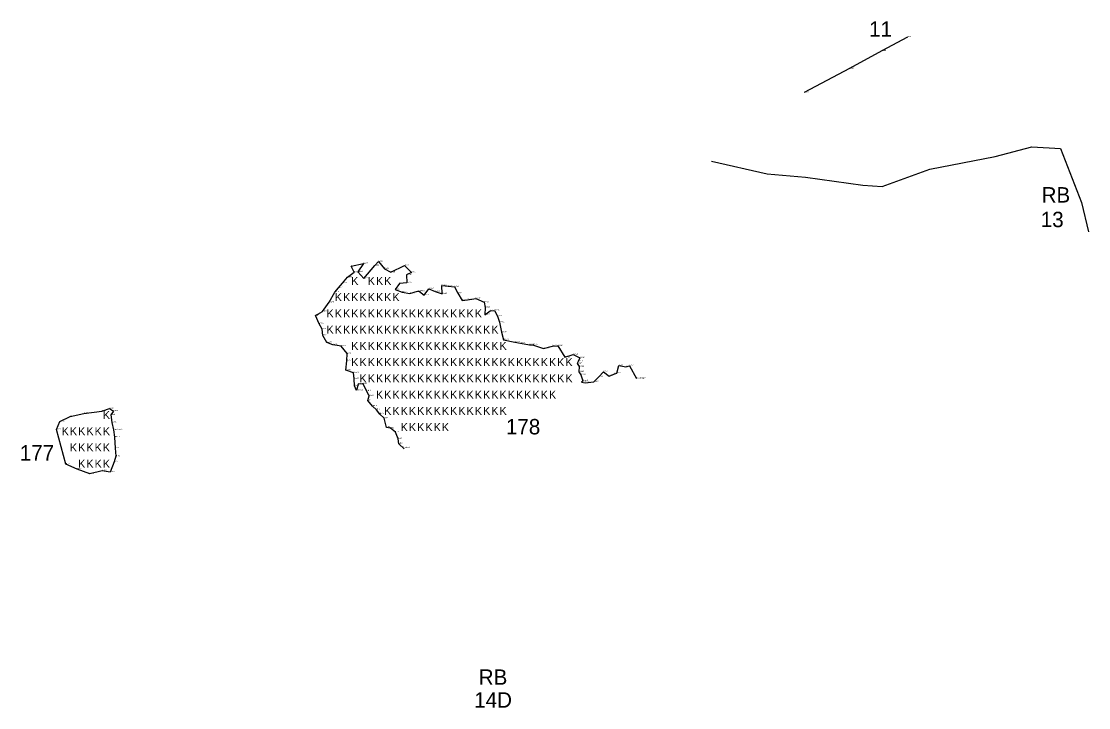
# Model space of a CAD drawing. Extents: x 2072529 to 2268812, y 436423 to 470008.
# Drawn here: x 2204128 to 2208662, y 445876 to 448791 of the extents above; entities that cross this region are included whole.
import ezdxf

# ---------------------------------------------------------------- set-up
doc = ezdxf.new("R2010")
doc.units = 0
for name, color, linetype in [('Old_Level_10', 7, 'Continuous'), ('Old_Level_20', 7, 'Continuous'), ('Old_Level_52', 7, 'Continuous'), ('Old_Level_55', 7, 'Continuous'), ('Old_Level_60', 7, 'Continuous'), ('Old_Level_62', 7, 'Continuous')]:
    doc.layers.add(name, color=color, linetype=linetype)

msp = doc.modelspace()

# ---------------------------------------------------------------- linework, layer by layer
at = {"layer": 'Old_Level_10'}
for points in [[(2207892.404, 448724.079), (2207783.563, 448665.185), (2207646.316, 448590.088), (2207453.653, 448488.661)], [(2207060.065, 448197.047), (2207297.138, 448142.821), (2207459.703, 448129.265), (2207703.549, 448095.374), (2207784.832, 448088.595), (2207988.037, 448163.156), (2208265.752, 448217.381), (2208421.543, 448258.051), (2208543.466, 448251.272), (2208631.522, 448020.813), (2208662.484, 447896.879)]]:
    msp.add_lwpolyline(points, dxfattribs=at)
at = {"layer": 'Old_Level_20'}
for p, q in [((2207892.404, 448724.079), (2207892.404, 448724.079)), ((2207783.563, 448665.185), (2207783.563, 448665.185)), ((2207646.316, 448590.088), (2207646.316, 448590.088)), ((2207453.653, 448488.661), (2207453.653, 448488.661)), ((2205646.085, 447770.654), (2205646.085, 447770.654)), ((2205646.085, 447770.654), (2205646.085, 447770.654)), ((2205529.617, 447750.969), (2205529.617, 447750.969)), ((2205529.617, 447750.969), (2205529.617, 447750.969)), ((2205542.601, 447724.9), (2205542.601, 447724.9)), ((2205542.601, 447724.9), (2205542.601, 447724.9)), ((2205558.358, 447726.81), (2205558.358, 447726.81)), ((2205558.358, 447726.81), (2205558.358, 447726.81)), ((2205581.293, 447761.624), (2205581.293, 447761.624)), ((2205581.293, 447761.624), (2205581.293, 447761.624)), ((2205629.564, 447753.308), (2205629.564, 447753.308)), ((2205629.564, 447753.308), (2205629.564, 447753.308)), ((2205671.352, 447739.538), (2205671.352, 447739.538)), ((2205671.352, 447739.538), (2205671.352, 447739.538)), ((2205697.405, 447724.956), (2205697.405, 447724.956)), ((2205697.405, 447724.956), (2205697.405, 447724.956)), ((2205755.78, 447753.912), (2205755.78, 447753.912)), ((2205755.78, 447753.912), (2205755.78, 447753.912)), ((2205785.964, 447724.593), (2205785.964, 447724.593)), ((2205785.964, 447724.593), (2205785.964, 447724.593)), ((2205492.822, 447679.029), (2205492.822, 447679.029)), ((2205492.822, 447679.029), (2205492.822, 447679.029)), ((2205513.346, 447704.058), (2205513.346, 447704.058)), ((2205513.346, 447704.058), (2205513.346, 447704.058)), ((2205583.539, 447698.659), (2205583.539, 447698.659)), ((2205583.539, 447698.659), (2205583.539, 447698.659)), ((2205735.067, 447677.545), (2205735.067, 447677.545)), ((2205735.067, 447677.545), (2205735.067, 447677.545)), ((2205764.06, 447714.241), (2205764.06, 447714.241)), ((2205765.965, 447680.26), (2205765.965, 447680.26)), ((2205460.236, 447640.771), (2205460.236, 447640.771)), ((2205460.236, 447640.771), (2205460.236, 447640.771)), ((2205474.997, 447659.068), (2205474.997, 447659.068)), ((2205474.997, 447659.068), (2205474.997, 447659.068)), ((2205716.097, 447651.712), (2205716.097, 447651.712)), ((2205716.097, 447651.712), (2205716.097, 447651.712)), ((2205745.758, 447640.87), (2205745.758, 447640.87)), ((2205778.265, 447634.938), (2205778.265, 447634.938)), ((2205810.877, 447644.918), (2205810.877, 447644.918)), ((2205819.487, 447643.552), (2205819.487, 447643.552)), ((2205859.967, 447654.471), (2205859.967, 447654.471)), ((2205886.577, 447642.889), (2205886.577, 447642.889)), ((2205913.88, 447668.988), (2205913.88, 447668.988)), ((2205915.923, 447633.2), (2205915.923, 447633.2)), ((2205941.882, 447666.426), (2205941.882, 447666.426)), ((2205967.771, 447663.158), (2205967.771, 447663.158)), ((2205982.685, 447635.597), (2205982.685, 447635.597)), ((2205436.401, 447597.848), (2205436.401, 447597.848)), ((2205838.803, 447628.302), (2205838.803, 447628.302)), ((2206000.775, 447605.779), (2206000.775, 447605.779)), ((2206023.524, 447607.637), (2206023.524, 447607.637)), ((2206058.298, 447613.737), (2206058.298, 447613.737)), ((2206094.423, 447598.03), (2206094.423, 447598.03)), ((2205378.229, 447540.94), (2205378.229, 447540.94)), ((2205407.629, 447557.75), (2205407.629, 447557.75)), ((2206097.4, 447543.607), (2206097.4, 447543.607)), ((2206098.675, 447575.159), (2206098.675, 447575.159)), ((2206120.445, 447561.745), (2206120.445, 447561.745)), ((2206137.754, 447563.123), (2206137.754, 447563.123)), ((2205393.572, 447506.66), (2205393.572, 447506.66)), ((2205393.572, 447506.66), (2205393.572, 447506.66)), ((2206150.485, 447538.844), (2206150.485, 447538.844)), ((2206159.784, 447512.945), (2206159.784, 447512.945)), ((2205405.624, 447483.707), (2205405.624, 447483.707)), ((2205405.624, 447483.707), (2205405.624, 447483.707)), ((2205408.39, 447457.007), (2205408.39, 447457.007)), ((2205408.39, 447457.007), (2205408.39, 447457.007)), ((2206167.547, 447470.639), (2206167.547, 447470.639)), ((2205426.664, 447426.394), (2205426.664, 447426.394)), ((2205426.664, 447426.394), (2205426.664, 447426.394)), ((2205451.823, 447416.341), (2205451.823, 447416.341)), ((2205451.823, 447416.341), (2205451.823, 447416.341)), ((2205487.364, 447411.838), (2205487.364, 447411.838)), ((2205487.364, 447411.838), (2205487.364, 447411.838)), ((2206176.352, 447438.156), (2206176.352, 447438.156)), ((2206224.628, 447428.374), (2206224.628, 447428.374)), ((2206248.41, 447424.142), (2206248.41, 447424.142)), ((2206287.621, 447416.468), (2206287.621, 447416.468)), ((2206299.361, 447417.37), (2206299.361, 447417.37)), ((2206384.338, 447411.85), (2206384.338, 447411.85)), ((2206406.639, 447412.15), (2206406.639, 447412.15)), ((2205512.65, 447379.358), (2205512.65, 447379.358)), ((2206346.802, 447401.891), (2206346.802, 447401.891)), ((2206436.568, 447364.362), (2206436.568, 447364.362)), ((2206473.145, 447375.779), (2206473.145, 447375.779)), ((2206500.15, 447361.078), (2206500.15, 447361.078)), ((2205510.773, 447349.31), (2205510.773, 447349.31)), ((2206489.865, 447337.16), (2206489.865, 447337.16)), ((2206493.586, 447346.528), (2206493.586, 447346.528)), ((2206498.535, 447324.371), (2206498.535, 447324.371)), ((2206666.562, 447328.393), (2206666.562, 447328.393)), ((2206696.764, 447323.487), (2206696.764, 447323.487)), ((2206711.19, 447327.67), (2206711.19, 447327.67)), ((2205507.353, 447309.229), (2205507.353, 447309.229)), ((2205539.3, 447297.259), (2205539.3, 447297.259)), ((2205542.698, 447272.124), (2205542.698, 447272.124)), ((2205542.698, 447272.124), (2205542.698, 447272.124)), ((2206497.07, 447301.664), (2206497.07, 447301.664)), ((2206504.435, 447289.568), (2206504.435, 447289.568)), ((2206582.017, 447281.398), (2206582.017, 447281.398)), ((2206600.816, 447302.526), (2206600.816, 447302.526)), ((2206625.615, 447284.458), (2206625.615, 447284.458)), ((2206645.726, 447292.966), (2206645.726, 447292.966)), ((2206657.686, 447297.076), (2206657.686, 447297.076)), ((2206741.798, 447273.31), (2206741.798, 447273.31)), ((2205543.653, 447242.345), (2205543.653, 447242.345)), ((2205543.653, 447242.345), (2205543.653, 447242.345)), ((2205552.17, 447223.169), (2205552.17, 447223.169)), ((2205552.17, 447223.169), (2205552.17, 447223.169)), ((2205559.078, 447249.298), (2205559.078, 447249.298)), ((2205559.078, 447249.298), (2205559.078, 447249.298)), ((2205580.097, 447250.799), (2205580.097, 447250.799)), ((2205580.097, 447250.799), (2205580.097, 447250.799)), ((2206507.489, 447258.739), (2206507.489, 447258.739)), ((2206513.443, 447263.548), (2206513.443, 447263.548)), ((2206523.717, 447255.435), (2206523.717, 447255.435)), ((2206560.387, 447259.66), (2206560.387, 447259.66)), ((2205594.591, 447220.818), (2205594.591, 447220.818)), ((2205594.591, 447220.818), (2205594.591, 447220.818)), ((2205600.179, 447180.631), (2205600.179, 447180.631)), ((2205600.179, 447180.631), (2205600.179, 447180.631)), ((2205605.351, 447199.806), (2205605.351, 447199.806)), ((2205605.351, 447199.806), (2205605.351, 447199.806)), ((2204470.027, 447135.296), (2204470.027, 447135.296)), ((2204503.349, 447145.753), (2204503.349, 447145.753)), ((2204503.349, 447145.753), (2204503.349, 447145.753)), ((2204520.218, 447135.573), (2204520.218, 447135.573)), ((2205619.848, 447156.557), (2205619.848, 447156.557)), ((2205619.848, 447156.557), (2205619.848, 447156.557)), ((2205636.513, 447141.219), (2205636.513, 447141.219)), ((2205636.513, 447141.219), (2205636.513, 447141.219)), ((2204291.697, 447091.78), (2204291.697, 447091.78)), ((2204335.332, 447112.985), (2204335.332, 447112.985)), ((2204393.541, 447124.795), (2204393.541, 447124.795)), ((2204508.895, 447118.948), (2204508.895, 447118.948)), ((2204508.895, 447118.948), (2204508.895, 447118.948)), ((2204511.854, 447087.666), (2204511.854, 447087.666)), ((2204511.854, 447087.666), (2204511.854, 447087.666)), ((2205650.732, 447123.041), (2205650.732, 447123.041)), ((2205650.732, 447123.041), (2205650.732, 447123.041)), ((2205669.628, 447104.747), (2205669.628, 447104.747)), ((2205669.628, 447104.747), (2205669.628, 447104.747)), ((2204277.021, 447057.501), (2204277.021, 447057.501)), ((2204519.797, 447055.435), (2204519.797, 447055.435)), ((2205679.798, 447066.232), (2205679.798, 447066.232)), ((2205679.798, 447066.232), (2205679.798, 447066.232)), ((2205696.295, 447062.415), (2205696.295, 447062.415)), ((2205696.295, 447062.415), (2205696.295, 447062.415)), ((2205718.388, 447046.412), (2205718.388, 447046.412)), ((2205718.388, 447046.412), (2205718.388, 447046.412)), ((2204523.35, 447024.871), (2204523.35, 447024.871)), ((2205729.214, 447017.135), (2205729.214, 447017.135)), ((2205729.214, 447017.135), (2205729.214, 447017.135)), ((2205732.117, 446997.051), (2205732.117, 446997.051)), ((2205732.117, 446997.051), (2205732.117, 446997.051)), ((2204526.719, 446978.002), (2204526.719, 446978.002)), ((2205749.439, 446979.098), (2205749.439, 446979.098)), ((2205749.439, 446979.098), (2205749.439, 446979.098)), ((2204316.897, 446910.142), (2204316.897, 446910.142)), ((2204522.538, 446920.089), (2204522.538, 446920.089)), ((2204529.14, 446943.482), (2204529.14, 446943.482)), ((2204365.988, 446889.084), (2204365.988, 446889.084)), ((2204418.448, 446869.044), (2204418.448, 446869.044)), ((2204472.061, 446881.241), (2204472.061, 446881.241)), ((2204505.717, 446876.432), (2204505.717, 446876.432))]:
    msp.add_line(p, q, dxfattribs=at)
at = {"layer": 'Old_Level_52'}
for points in [[(2205552.17, 447223.169), (2205543.653, 447242.345), (2205542.698, 447272.124), (2205539.3, 447297.259), (2205507.353, 447309.229), (2205510.773, 447349.31), (2205512.65, 447379.358), (2205487.364, 447411.838), (2205451.823, 447416.341), (2205426.664, 447426.394), (2205408.39, 447457.007), (2205405.624, 447483.707), (2205393.572, 447506.66), (2205378.229, 447540.94), (2205407.629, 447557.75), (2205436.401, 447597.848), (2205460.236, 447640.771), (2205474.997, 447659.068), (2205492.822, 447679.029), (2205513.346, 447704.058), (2205542.601, 447724.9), (2205529.617, 447750.969), (2205581.293, 447761.624), (2205558.358, 447726.81), (2205583.539, 447698.659), (2205629.564, 447753.308), (2205646.085, 447770.654), (2205671.352, 447739.538), (2205697.405, 447724.956), (2205755.78, 447753.912), (2205785.964, 447724.593), (2205764.06, 447714.241), (2205765.965, 447680.26), (2205735.067, 447677.545), (2205716.097, 447651.712), (2205745.758, 447640.87), (2205778.265, 447634.938), (2205810.877, 447644.918), (2205819.487, 447643.552), (2205838.803, 447628.302), (2205859.967, 447654.471), (2205886.577, 447642.889), (2205915.923, 447633.2), (2205913.88, 447668.988), (2205941.882, 447666.426), (2205967.771, 447663.158), (2205982.685, 447635.597), (2206000.775, 447605.779), (2206023.524, 447607.637), (2206058.298, 447613.737), (2206094.423, 447598.03), (2206098.675, 447575.159), (2206097.4, 447543.607), (2206120.445, 447561.745), (2206137.754, 447563.123), (2206150.485, 447538.844), (2206159.784, 447512.945), (2206167.547, 447470.639), (2206176.352, 447438.156), (2206224.628, 447428.374), (2206248.41, 447424.142), (2206287.621, 447416.468), (2206299.361, 447417.37), (2206346.802, 447401.891), (2206384.338, 447411.85), (2206406.639, 447412.15), (2206436.568, 447364.362), (2206473.145, 447375.779), (2206500.15, 447361.078), (2206493.586, 447346.528), (2206489.865, 447337.16), (2206498.535, 447324.371), (2206497.07, 447301.664), (2206504.435, 447289.568), (2206513.443, 447263.548), (2206507.489, 447258.739), (2206523.717, 447255.435), (2206560.387, 447259.66), (2206582.017, 447281.398), (2206600.816, 447302.526), (2206625.615, 447284.458), (2206645.726, 447292.966), (2206657.686, 447297.076), (2206666.562, 447328.393), (2206696.764, 447323.487), (2206711.19, 447327.67), (2206741.798, 447273.31)], [(2205753.905, 446974.47), (2205732.117, 446997.051), (2205729.214, 447017.135), (2205718.388, 447046.412), (2205696.295, 447062.415), (2205679.798, 447066.232), (2205669.628, 447104.747), (2205650.732, 447123.041), (2205636.513, 447141.219), (2205619.848, 447156.557), (2205600.179, 447180.631), (2205605.351, 447199.806), (2205594.591, 447220.818), (2205580.097, 447250.799), (2205559.078, 447249.298), (2205552.17, 447223.169)]]:
    msp.add_lwpolyline(points, dxfattribs=at)
msp.add_lwpolyline([(2204277.021, 447057.501), (2204291.697, 447091.78), (2204335.332, 447112.985), (2204393.541, 447124.795), (2204470.027, 447135.296), (2204503.349, 447145.753), (2204520.218, 447135.573), (2204508.895, 447118.948), (2204511.854, 447087.666), (2204519.797, 447055.435), (2204523.35, 447024.871), (2204526.719, 446978.002), (2204529.14, 446943.482), (2204522.538, 446920.089), (2204505.717, 446876.432), (2204472.061, 446881.241), (2204418.448, 446869.044), (2204365.988, 446889.084), (2204316.897, 446910.142)], close=True, dxfattribs=at)

# ---------------------------------------------------------------- texts
at = {"layer": 'Old_Level_55'}
for p in [(2205529.711, 447671.338), (2205599.711, 447671.338), (2205634.711, 447671.338), (2205669.711, 447671.338), (2205459.711, 447602.338), (2205494.711, 447602.338), (2205529.711, 447602.338), (2205564.711, 447602.338), (2205599.711, 447602.338), (2205634.711, 447602.338), (2205669.711, 447602.338), (2205704.711, 447602.338), (2205424.711, 447533.338), (2205459.711, 447533.338), (2205494.711, 447533.338), (2205529.711, 447533.338), (2205564.711, 447533.338), (2205599.711, 447533.338), (2205634.711, 447533.338), (2205669.711, 447533.338), (2205704.711, 447533.338), (2205739.711, 447533.338), (2205774.711, 447533.338), (2205809.711, 447533.338), (2205844.711, 447533.338), (2205879.711, 447533.338), (2205914.711, 447533.338), (2205949.711, 447533.338), (2205984.711, 447533.338), (2206019.711, 447533.338), (2206054.711, 447533.338), (2205424.711, 447464.338), (2205459.711, 447464.338), (2205494.711, 447464.338), (2205529.711, 447464.338), (2205564.711, 447464.338), (2205599.711, 447464.338), (2205634.711, 447464.338), (2205669.711, 447464.338), (2205704.711, 447464.338), (2205739.711, 447464.338), (2205774.711, 447464.338), (2205809.711, 447464.338), (2205844.711, 447464.338), (2205879.711, 447464.338), (2205914.711, 447464.338), (2205949.711, 447464.338), (2205984.711, 447464.338), (2206019.711, 447464.338), (2206054.711, 447464.338), (2206089.711, 447464.338), (2206124.711, 447464.338), (2205529.711, 447395.338), (2205564.711, 447395.338), (2205599.711, 447395.338), (2205634.711, 447395.338), (2205669.711, 447395.338), (2205704.711, 447395.338), (2205739.711, 447395.338), (2205774.711, 447395.338), (2205809.711, 447395.338), (2205844.711, 447395.338), (2205879.711, 447395.338), (2205914.711, 447395.338), (2205949.711, 447395.338), (2205984.711, 447395.338), (2206019.711, 447395.338), (2206054.711, 447395.338), (2206089.711, 447395.338), (2206124.711, 447395.338), (2206159.711, 447395.338), (2205529.711, 447326.338), (2205564.711, 447326.338), (2205599.711, 447326.338), (2205634.711, 447326.338), (2205669.711, 447326.338), (2205704.711, 447326.338), (2205739.711, 447326.338), (2205774.711, 447326.338), (2205809.711, 447326.338), (2205844.711, 447326.338), (2205879.711, 447326.338), (2205914.711, 447326.338), (2205949.711, 447326.338), (2205984.711, 447326.338), (2206019.711, 447326.338), (2206054.711, 447326.338), (2206089.711, 447326.338), (2206124.711, 447326.338), (2206159.711, 447326.338), (2206194.711, 447326.338), (2206229.711, 447326.338), (2206264.711, 447326.338), (2206299.711, 447326.338), (2206334.711, 447326.338), (2206369.711, 447326.338), (2206404.711, 447326.338), (2206439.711, 447326.338), (2205564.711, 447257.338), (2205599.711, 447257.338), (2205634.711, 447257.338), (2205669.711, 447257.338), (2205704.711, 447257.338), (2205739.711, 447257.338), (2205774.711, 447257.338), (2205809.711, 447257.338), (2205844.711, 447257.338), (2205879.711, 447257.338), (2205914.711, 447257.338), (2205949.711, 447257.338), (2205984.711, 447257.338), (2206019.711, 447257.338), (2206054.711, 447257.338), (2206089.711, 447257.338), (2206124.711, 447257.338), (2206159.711, 447257.338), (2206194.711, 447257.338), (2206229.711, 447257.338), (2206264.711, 447257.338), (2206299.711, 447257.338), (2206334.711, 447257.338), (2206369.711, 447257.338), (2206404.711, 447257.338), (2206439.711, 447257.338), (2205634.711, 447188.338), (2205669.711, 447188.338), (2205704.711, 447188.338), (2205739.711, 447188.338), (2205774.711, 447188.338), (2205809.711, 447188.338), (2205844.711, 447188.338), (2205879.711, 447188.338), (2205914.711, 447188.338), (2205949.711, 447188.338), (2205984.711, 447188.338), (2206019.711, 447188.338), (2206054.711, 447188.338), (2206089.711, 447188.338), (2206124.711, 447188.338), (2206159.711, 447188.338), (2206194.711, 447188.338), (2206229.711, 447188.338), (2206264.711, 447188.338), (2206299.711, 447188.338), (2206334.711, 447188.338), (2206369.711, 447188.338), (2204474.441, 447101.995), (2205669.711, 447119.338), (2205704.711, 447119.338), (2205739.711, 447119.338), (2205774.711, 447119.338), (2205809.711, 447119.338), (2205844.711, 447119.338), (2205879.711, 447119.338), (2205914.711, 447119.338), (2205949.711, 447119.338), (2205984.711, 447119.338), (2206019.711, 447119.338), (2206054.711, 447119.338), (2206089.711, 447119.338), (2206124.711, 447119.338), (2206159.711, 447119.338), (2204299.441, 447032.995), (2204334.441, 447032.995), (2204369.441, 447032.995), (2204404.441, 447032.995), (2204439.441, 447032.995), (2204474.441, 447032.995), (2205739.711, 447050.338), (2205774.711, 447050.338), (2205809.711, 447050.338), (2205844.711, 447050.338), (2205879.711, 447050.338), (2205914.711, 447050.338), (2204334.441, 446963.995), (2204369.441, 446963.995), (2204404.441, 446963.995), (2204439.441, 446963.995), (2204474.441, 446963.995), (2204369.441, 446894.995), (2204404.441, 446894.995), (2204439.441, 446894.995), (2204474.441, 446894.995)]:
    msp.add_text('K', height=34, dxfattribs=at).set_placement(p)
at = {"layer": 'Old_Level_60'}
for s, p in [('9sxa1', (2207892.404, 448724.079)), ('9sxa2', (2207783.563, 448665.185)), ('9sxa3', (2207646.316, 448590.088)), ('9sxa4', (2207453.653, 448488.661)), ('9va61', (2205646.085, 447770.654)), ('9va61', (2205646.085, 447770.654)), ('9va66', (2205529.617, 447750.969)), ('9va67', (2205542.601, 447724.9)), ('9va64', (2205558.358, 447726.81)), ('9va65', (2205581.293, 447761.624)), ('9va62', (2205629.564, 447753.308)), ('9va62', (2205629.564, 447753.308)), ('9va60', (2205671.352, 447739.538)), ('9va60', (2205671.352, 447739.538)), ('9va59', (2205697.405, 447724.956)), ('9va59', (2205697.405, 447724.956)), ('9va58', (2205755.78, 447753.912)), ('9va58', (2205755.78, 447753.912)), ('9va57', (2205785.964, 447724.593)), ('9va57', (2205785.964, 447724.593)), ('9va69', (2205492.822, 447679.029)), ('9va68', (2205513.346, 447704.058)), ('9va63', (2205583.539, 447698.659)), ('9va54', (2205735.067, 447677.545)), ('9va54', (2205735.067, 447677.545)), ('9VA56', (2205764.06, 447714.241)), ('9VA55', (2205765.965, 447680.26)), ('9va71', (2205460.236, 447640.771)), ('9va70', (2205474.997, 447659.068)), ('9va53', (2205716.097, 447651.712)), ('9va53', (2205716.097, 447651.712)), ('9VA52', (2205745.758, 447640.87)), ('9VA51', (2205778.265, 447634.938)), ('9VA50', (2205810.877, 447644.918)), ('9VA49', (2205819.487, 447643.552)), ('9VA48', (2205838.803, 447628.302)), ('9VA47', (2205859.967, 447654.471)), ('9VA46', (2205886.577, 447642.889)), ('9VA44', (2205913.88, 447668.988)), ('9VA45', (2205915.923, 447633.2)), ('9VA43', (2205941.882, 447666.426)), ('9VA42', (2205967.771, 447663.158)), ('9VA41', (2205982.685, 447635.597)), ('9va72', (2205436.401, 447597.848)), ('9VA40', (2206000.775, 447605.779)), ('9VA39', (2206023.524, 447607.637)), ('9VA38', (2206058.298, 447613.737)), ('9VA37', (2206094.423, 447598.03)), ('9va74', (2205378.229, 447540.94)), ('9va73', (2205407.629, 447557.75)), ('9VA35', (2206097.4, 447543.607)), ('9VA36', (2206098.675, 447575.159)), ('9VA34', (2206120.445, 447561.745)), ('9VA33', (2206137.754, 447563.123)), ('9VA32', (2206150.485, 447538.844)), ('9va75', (2205393.572, 447506.66)), ('9va75', (2205393.572, 447506.66)), ('9VA31', (2206159.784, 447512.945)), ('9va76', (2205405.624, 447483.707)), ('9va76', (2205405.624, 447483.707)), ('9va77', (2205408.39, 447457.007)), ('9va77', (2205408.39, 447457.007)), ('9VA30', (2206167.547, 447470.639)), ('9va78', (2205426.664, 447426.394)), ('9va78', (2205426.664, 447426.394)), ('4va79', (2205451.823, 447416.341)), ('4va79', (2205451.823, 447416.341)), ('9va80', (2205487.364, 447411.838)), ('9va80', (2205487.364, 447411.838)), ('9VA29', (2206176.352, 447438.156)), ('9VA28', (2206224.628, 447428.374)), ('9VA27', (2206248.41, 447424.142)), ('9VA26', (2206287.621, 447416.468)), ('9VA25', (2206299.361, 447417.37)), ('9VA24', (2206346.802, 447401.891)), ('9VA23', (2206384.338, 447411.85)), ('9VA22', (2206406.639, 447412.15)), ('9VA81', (2205512.65, 447379.358)), ('9VA21', (2206436.568, 447364.362)), ('9VA20', (2206473.145, 447375.779)), ('9VA19', (2206500.15, 447361.078)), ('9VA83', (2205507.353, 447309.229)), ('9VA82', (2205510.773, 447349.31)), ('9VA17', (2206489.865, 447337.16)), ('9VA18', (2206493.586, 447346.528)), ('9VA16', (2206498.535, 447324.371)), ('9VA4', (2206666.562, 447328.393)), ('9VA3', (2206696.764, 447323.487)), ('9VA2', (2206711.19, 447327.67)), ('9VA84', (2205539.3, 447297.259)), ('9va85', (2205542.698, 447272.124)), ('9va85', (2205542.698, 447272.124)), ('9VA15', (2206497.07, 447301.664)), ('9VA14', (2206504.435, 447289.568)), ('9VA13', (2206513.443, 447263.548)), ('9VA9', (2206582.017, 447281.398)), ('9VA8', (2206600.816, 447302.526)), ('9VA7', (2206625.615, 447284.458)), ('9VA6', (2206645.726, 447292.966)), ('9VA5', (2206657.686, 447297.076)), ('9VA1START', (2206741.798, 447273.31)), ('9va86', (2205543.653, 447242.345)), ('9va86', (2205543.653, 447242.345)), ('hb16/va87', (2205552.17, 447223.169)), ('hb16/va87', (2205552.17, 447223.169)), ('4hb15', (2205559.078, 447249.298)), ('4hb15', (2205559.078, 447249.298)), ('9hb14', (2205580.097, 447250.799)), ('9hb14', (2205580.097, 447250.799)), ('9hb13', (2205594.591, 447220.818)), ('9hb13', (2205594.591, 447220.818)), ('9VA12', (2206507.489, 447258.739)), ('9VA11', (2206523.717, 447255.435)), ('9VA10', (2206560.387, 447259.66)), ('9hb11', (2205600.179, 447180.631)), ('9hb11', (2205600.179, 447180.631)), ('9hb12', (2205605.351, 447199.806)), ('9hb12', (2205605.351, 447199.806)), ('9WA6', (2204470.027, 447135.296)), ('9wa7', (2204503.349, 447145.753)), ('9wa7', (2204503.349, 447145.753)), ('9WA8', (2204520.218, 447135.573)), ('9hb10', (2205619.848, 447156.557)), ('9hb10', (2205619.848, 447156.557)), ('9hb9', (2205636.513, 447141.219)), ('9hb9', (2205636.513, 447141.219)), ('9WA3', (2204291.697, 447091.78)), ('9WA4', (2204335.332, 447112.985)), ('9WA5', (2204393.541, 447124.795)), ('9wa9', (2204508.895, 447118.948)), ('9wa9', (2204508.895, 447118.948)), ('9wa10', (2204511.854, 447087.666)), ('9wa10', (2204511.854, 447087.666)), ('9hb8', (2205650.732, 447123.041)), ('9hb8', (2205650.732, 447123.041)), ('9hb7', (2205669.628, 447104.747)), ('9hb7', (2205669.628, 447104.747)), ('9WA2', (2204277.021, 447057.501)), ('9ha11/wa11', (2204519.797, 447055.435)), ('9hb6', (2205679.798, 447066.232)), ('9hb6', (2205679.798, 447066.232)), ('9hb5', (2205696.295, 447062.415)), ('9hb5', (2205696.295, 447062.415)), ('9hb4', (2205718.388, 447046.412)), ('9hb4', (2205718.388, 447046.412)), ('9HA10', (2204523.35, 447024.871)), ('9hb3', (2205729.214, 447017.135)), ('9hb3', (2205729.214, 447017.135)), ('9hb2', (2205732.117, 446997.051)), ('9hb2', (2205732.117, 446997.051)), ('9HA9', (2204526.719, 446978.002)), ('9hb1start', (2205749.439, 446979.098)), ('9hb1start', (2205749.439, 446979.098)), ('9ha2', (2204316.897, 446910.142)), ('9HA7', (2204522.538, 446920.089)), ('9HA8', (2204529.14, 446943.482)), ('9HA3', (2204365.988, 446889.084)), ('9HA4', (2204418.448, 446869.044)), ('9HA5', (2204472.061, 446881.241)), ('9HA6', (2204505.717, 446876.432))]:
    msp.add_text(s, height=5, dxfattribs=at).set_placement(p)
at = {"layer": 'Old_Level_62'}
for s, p in [('11', (2207729.619, 448725.341)), ('RB', (2208462.711, 448021.179)), ('13', (2208459.181, 447916.635)), ('178', (2206186.893, 447036.556)), ('177', (2204121.48, 446925.557)), ('RB', (2206071.385, 445973.117)), ('RB', (2206071.385, 445973.117)), ('14D', (2206052.142, 445875.974))]:
    msp.add_text(s, height=65.34, dxfattribs=at).set_placement(p)

doc.saveas('drawing.dxf')
